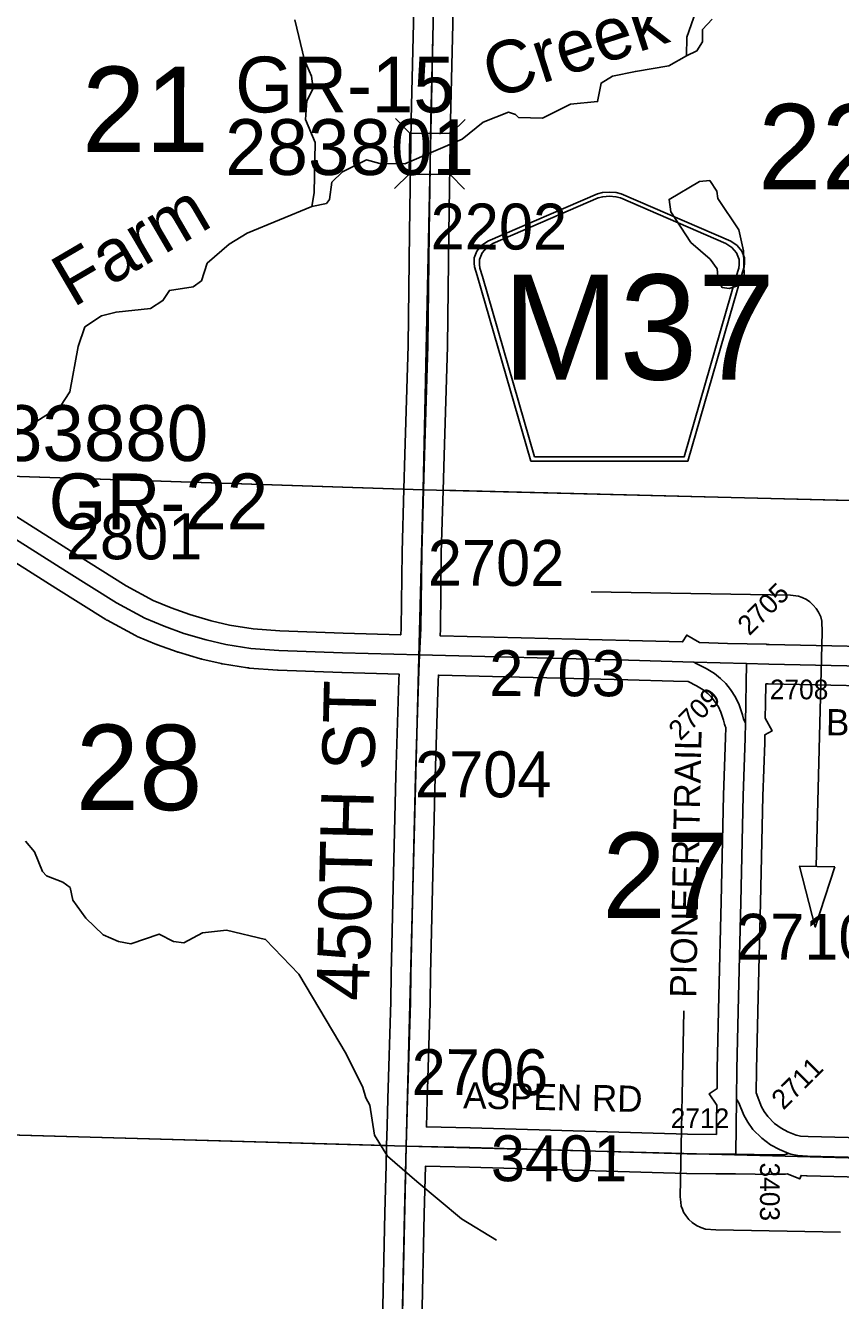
# Model space of a CAD drawing. Extents: x -132.8 to -73.3, y -60 to -26.
# Drawn here: x -95.838 to -94.595, y -56.182 to -54.239 of the extents above; entities that cross this region are included whole.
import ezdxf

# ---------------------------------------------------------------- set-up
doc = ezdxf.new("R2010")
doc.units = 0
for name, color, linetype in [('tdCoDirctArrow', 7, 'Continuous'), ('tdCoHydroRiver', 7, 'Continuous'), ('tdCoHydroTxtLg', 7, 'Continuous'), ('tdCoSecRdNmbr', 7, 'Continuous'), ('tdCoSecRdTxt', 7, 'Continuous'), ('tdCoSecRteBand', 7, 'Continuous'), ('tdCoSecRteCL', 7, 'Continuous'), ('tdCoSectLine', 7, 'Continuous'), ('tdCoSectLinePart', 7, 'Continuous'), ('tdCoSectNmbr', 7, 'Continuous'), ('tdCoShieldCoRte', 7, 'Continuous'), ('tdCoStrucSec', 7, 'Continuous'), ('tdCoStrucSecCoName', 7, 'Continuous'), ('tdCoStrucSecFHWANum', 7, 'Continuous'), ('tdCoSurfGravel', 7, 'Continuous')]:
    doc.layers.add(name, color=color, linetype=linetype)

msp = doc.modelspace()

# ---------------------------------------------------------------- linework, layer by layer
at = {"layer": 'tdCoDirctArrow'}
for points in [[(-94.9751, -55.1015), (-94.6709, -55.1066), (-94.6592, -55.1084), (-94.6532, -55.1105), (-94.6466, -55.1133), (-94.6415, -55.1169), (-94.6364, -55.1219), (-94.6319, -55.1271), (-94.6283, -55.1329), (-94.6251, -55.1398), (-94.6235, -55.1464), (-94.6229, -55.163), (-94.6318, -55.5201)], [(-94.8336, -55.74), (-94.8394, -56.0236), (-94.8386, -56.0321), (-94.8377, -56.0379), (-94.8359, -56.0425), (-94.8341, -56.0472), (-94.8307, -56.0523), (-94.8262, -56.0581), (-94.8212, -56.0629), (-94.8145, -56.0674), (-94.8079, -56.0705), (-94.8006, -56.0729), (-94.7848, -56.0738), (-94.5949, -56.0777)]]:
    msp.add_lwpolyline(points, dxfattribs=at)
msp.add_lwpolyline([(-94.6037, -55.5209), (-94.6334, -55.6126), (-94.6576, -55.52)], close=True, dxfattribs=at)
at = {"layer": 'tdCoHydroRiver'}
for points in [[(-95.4268, -54.2298), (-95.4123, -54.2916), (-95.4017, -54.3155), (-95.399, -54.3345), (-95.4088, -54.3532), (-95.411, -54.3816), (-95.3959, -54.4166), (-95.3975, -54.4938), (-95.4011, -54.5143)], [(-94.8298, -54.2849), (-94.8292, -54.2565), (-94.8157, -54.2173)], [(-94.7907, -54.2289), (-94.8053, -54.2444), (-94.8056, -54.2633), (-94.8138, -54.2773), (-94.8298, -54.2849)], [(-94.8298, -54.2849), (-94.8569, -54.3001), (-94.9076, -54.3085), (-94.9425, -54.3156), (-94.96, -54.3263), (-94.9654, -54.3546), (-95.0065, -54.3585), (-95.0495, -54.3797), (-95.0858, -54.3789), (-95.0904, -54.3741), (-95.1014, -54.3707), (-95.1396, -54.3857), (-95.1717, -54.4118), (-95.2593, -54.4494), (-95.2972, -54.4486), (-95.3176, -54.4435), (-95.3543, -54.4616), (-95.3704, -54.4771), (-95.3741, -54.5038), (-95.3789, -54.51), (-95.4011, -54.5143)], [(-94.7645, -54.6396), (-94.7755, -54.6378), (-94.7816, -54.6266), (-94.7828, -54.6092), (-94.7936, -54.5948), (-94.823, -54.569), (-94.8536, -54.5226), (-94.8564, -54.5036), (-94.8101, -54.4762), (-94.7943, -54.4749), (-94.7835, -54.4909), (-94.7822, -54.502), (-94.75, -54.55), (-94.7428, -54.5817), (-94.742, -54.6211), (-94.7518, -54.6351), (-94.7645, -54.6396)], [(-95.4011, -54.5143), (-95.4998, -54.5548), (-95.527, -54.5716), (-95.5607, -54.6009), (-95.5692, -54.6275), (-95.582, -54.6367), (-95.6184, -54.6423), (-95.6282, -54.6578), (-95.6474, -54.67), (-95.6996, -54.6753), (-95.7218, -54.6811), (-95.7474, -54.6979), (-95.7575, -54.7277), (-95.77, -54.7968), (-95.7846, -54.8186), (-95.8278, -54.8461), (-95.8934, -54.8889)], [(-95.1197, -56.0899), (-95.1727, -56.0572), (-95.241, -56.0006), (-95.2859, -55.9618), (-95.3058, -55.9298), (-95.3127, -55.8839), (-95.3188, -55.8727), (-95.3232, -55.8569), (-95.349, -55.8059), (-95.4207, -55.6845), (-95.4716, -55.6313), (-95.5313, -55.6175), (-95.5677, -55.6214), (-95.5964, -55.6366), (-95.6122, -55.6347), (-95.634, -55.6232), (-95.677, -55.6381), (-95.6958, -55.6345), (-95.7193, -55.6246), (-95.7456, -55.5988), (-95.7655, -55.5715), (-95.7699, -55.5525), (-95.7808, -55.5444), (-95.8058, -55.5344), (-95.812, -55.528), (-95.824, -55.4978), (-95.8378, -55.4817)]]:
    msp.add_lwpolyline(points, dxfattribs=at)
at = {"layer": 'tdCoSecRteBand'}
for points in [[(-95.9098, -54.9502), (-95.7594, -55.0454), (-95.6841, -55.0927), (-95.6431, -55.1147), (-95.6156, -55.1262), (-95.5871, -55.1364), (-95.5548, -55.1458), (-95.5267, -55.1523), (-95.4907, -55.1581), (-95.4497, -55.1612), (-95.3532, -55.1648), (-95.266, -55.167), (-95.2655, -55.167), (-95.2651, -55.1568), (-95.2636, -55.0413), (-95.2636, -55.0411), (-95.2636, -55.0408), (-95.2609, -54.9453), (-95.2594, -54.8924), (-95.2594, -54.8923), (-95.2594, -54.8923), (-95.2543, -54.7261), (-95.2521, -54.554), (-95.2498, -54.3824), (-95.2498, -54.3822), (-95.2498, -54.382), (-95.2456, -54.2136)], [(-95.1857, -54.2151), (-95.1898, -54.3833), (-95.1921, -54.5548), (-95.1943, -54.7271), (-95.1943, -54.7274), (-95.1943, -54.7277), (-95.1995, -54.8941), (-95.201, -54.947), (-95.2037, -55.0423), (-95.2051, -55.158), (-95.2051, -55.1584), (-95.2051, -55.1588), (-95.2055, -55.1685), (-94.9174, -55.1757), (-94.9174, -55.1757), (-94.9173, -55.1757), (-94.8356, -55.1781), (-94.8293, -55.1675), (-94.8101, -55.1789), (-94.7672, -55.1802), (-94.7374, -55.1811), (-94.7076, -55.1816), (-94.7076, -55.182), (-94.7073, -55.182), (-94.7036, -55.1821), (-94.4655, -55.187)], [(-95.2935, -56.2149), (-95.29, -56.0482), (-95.29, -56.0481), (-95.29, -56.048), (-95.288, -55.9756), (-95.2871, -55.9457), (-95.2864, -55.9158), (-95.2863, -55.9158), (-95.2863, -55.9156), (-95.2851, -55.8746), (-95.2809, -55.726), (-95.28, -55.6837), (-95.2772, -55.5523), (-95.2772, -55.5522), (-95.2772, -55.5521), (-95.2728, -55.3822), (-95.2728, -55.3821), (-95.2728, -55.3821), (-95.2683, -55.2356), (-95.2683, -55.2354), (-95.2683, -55.2353), (-95.268, -55.227), (-95.3549, -55.2248), (-95.3551, -55.2248), (-95.3553, -55.2248), (-95.4525, -55.2211), (-95.453, -55.2211), (-95.4536, -55.221), (-95.4965, -55.2178), (-95.4978, -55.2177), (-95.499, -55.2175), (-95.5373, -55.2114), (-95.5383, -55.2112), (-95.5392, -55.211), (-95.5691, -55.2041), (-95.5699, -55.2039), (-95.5707, -55.2037), (-95.6047, -55.1938), (-95.6056, -55.1935), (-95.6065, -55.1932), (-95.6366, -55.1824), (-95.6373, -55.1821), (-95.638, -55.1818), (-95.6676, -55.1695), (-95.6689, -55.1689), (-95.6702, -55.1682), (-95.7134, -55.145), (-95.7143, -55.1446), (-95.7151, -55.144), (-95.7913, -55.0962), (-95.7914, -55.0962), (-95.7914, -55.0961), (-95.9418, -55.001)], [(-94.7841, -55.9285), (-94.7838, -55.9046), (-94.7835, -55.8839), (-94.795, -55.8667), (-94.7832, -55.8588), (-94.783, -55.8446), (-94.7829, -55.8289), (-94.7829, -55.8287), (-94.7828, -55.8286), (-94.7804, -55.7181), (-94.7804, -55.7181), (-94.7804, -55.718), (-94.7769, -55.5738), (-94.7735, -55.4118), (-94.7735, -55.4116), (-94.7735, -55.4114), (-94.7703, -55.3239), (-94.77, -55.3083), (-94.7709, -55.3065), (-94.7718, -55.3031), (-94.7733, -55.2972), (-94.7772, -55.2851), (-94.781, -55.2769), (-94.7869, -55.2682), (-94.792, -55.2615), (-94.7974, -55.2564), (-94.8043, -55.2509), (-94.8145, -55.2447), (-94.8272, -55.2384), (-94.8273, -55.2384), (-94.8497, -55.2377), (-94.919, -55.2357), (-95.208, -55.2285), (-95.208, -55.2289), (-95.2083, -55.2376), (-95.2128, -55.3838), (-95.2172, -55.5536), (-95.22, -55.685), (-95.2209, -55.7274), (-95.2209, -55.7275), (-95.2209, -55.7276), (-95.2251, -55.8763), (-95.2251, -55.8763), (-95.2251, -55.8763), (-95.2263, -55.9171), (-95.1593, -55.9186), (-95.1592, -55.9186), (-95.1592, -55.9186), (-94.8282, -55.928), (-94.7841, -55.9285)], [(-94.4669, -55.247), (-94.705, -55.2421), (-94.7051, -55.2421), (-94.7053, -55.2421), (-94.7087, -55.242), (-94.7093, -55.2717), (-94.7097, -55.294), (-94.6993, -55.3137), (-94.7102, -55.3194), (-94.7104, -55.3317), (-94.7105, -55.3317), (-94.7135, -55.4133), (-94.7169, -55.5751), (-94.7169, -55.5752), (-94.7169, -55.5752), (-94.7204, -55.7195), (-94.7229, -55.8298), (-94.7233, -55.8661), (-94.7231, -55.8664), (-94.7219, -55.8695), (-94.7154, -55.8865), (-94.7112, -55.8937), (-94.7055, -55.9015), (-94.6955, -55.9118), (-94.6855, -55.919), (-94.6752, -55.9246), (-94.6626, -55.9297), (-94.6621, -55.9299), (-94.6561, -55.9311), (-94.644, -55.9317), (-94.4606, -55.9364)], [(-94.4622, -55.9963), (-94.6459, -55.9917), (-94.6462, -55.9917), (-94.6466, -55.9916), (-94.6549, -55.9912), (-94.657, -55.9965), (-94.6761, -55.9889), (-94.6786, -55.989), (-94.6971, -55.9894), (-94.6976, -55.9895), (-94.6982, -55.9895), (-94.7248, -55.9892), (-94.7248, -55.9892), (-94.7248, -55.9892), (-94.7548, -55.9888), (-94.7848, -55.9885), (-94.8292, -55.988), (-94.8294, -55.988), (-94.8297, -55.988), (-95.1608, -55.9786), (-95.228, -55.9771), (-95.23, -56.0496), (-95.2335, -56.2161)]]:
    msp.add_lwpolyline(points, dxfattribs=at)
at = {"layer": 'tdCoSecRteCL'}
for p, q in [((-94.8188, -55.2087), (-94.7381, -55.2111)), ((-94.7398, -55.3011), (-94.7381, -55.2111)), ((-94.7534, -55.875), (-94.7545, -55.9588))]:
    msp.add_line(p, q, dxfattribs=at)
for points in [[(-95.2368, -55.1977), (-95.2351, -55.1576), (-95.2336, -55.0417), (-95.2309, -54.9461), (-95.2295, -54.8932), (-95.2243, -54.7268), (-95.2221, -54.5544), (-95.2198, -54.3827), (-95.2156, -54.2143), (-95.2115, -54.0466), (-95.2095, -53.946)], [(-96.232, -54.9133), (-96.1113, -54.9166), (-96.0595, -54.9186), (-96.0388, -54.9199), (-96.0232, -54.9231), (-96.007, -54.9285), (-95.9813, -54.9411), (-95.9258, -54.9756), (-95.7754, -55.0708), (-95.6992, -55.1186), (-95.656, -55.1418), (-95.6264, -55.1541), (-95.5964, -55.165), (-95.5623, -55.1748), (-95.5325, -55.1817), (-95.4943, -55.1879), (-95.4513, -55.1911), (-95.3542, -55.1948), (-95.2368, -55.1977)], [(-95.2571, -55.9464), (-95.2551, -55.8755), (-95.2509, -55.7268), (-95.25, -55.6844), (-95.2472, -55.5529), (-95.2428, -55.383), (-95.2383, -55.2365), (-95.2368, -55.1977)], [(-95.2368, -55.1977), (-94.9182, -55.2057), (-94.8188, -55.2087)], [(-94.8188, -55.2087), (-94.814, -55.2115), (-94.8, -55.2184), (-94.7871, -55.2263), (-94.7778, -55.2337), (-94.7696, -55.2413), (-94.7625, -55.2507), (-94.7548, -55.2621), (-94.7492, -55.2741), (-94.7445, -55.2889), (-94.7427, -55.2956), (-94.7398, -55.3011)], [(-94.7381, -55.2111), (-94.7044, -55.2121), (-94.4662, -55.217), (-94.3281, -55.221), (-94.2792, -55.2205), (-94.2563, -55.2187), (-94.2517, -55.2173), (-94.2469, -55.2158), (-94.242, -55.2121), (-94.2388, -55.2072)], [(-94.7398, -55.3011), (-94.7403, -55.3247), (-94.7435, -55.4125), (-94.7469, -55.5745), (-94.7504, -55.7188), (-94.7529, -55.8292), (-94.7534, -55.875)], [(-94.7534, -55.875), (-94.7499, -55.8803), (-94.7425, -55.8995), (-94.7363, -55.9101), (-94.7284, -55.921), (-94.7151, -55.9345), (-94.7016, -55.9444), (-94.688, -55.9518), (-94.6737, -55.9575)], [(-95.2788, -56.9433), (-95.2781, -56.9106), (-95.2771, -56.8691), (-95.2726, -56.71), (-95.2711, -56.547), (-95.2667, -56.3815), (-95.2635, -56.2155), (-95.26, -56.0488), (-95.2571, -55.9464)], [(-95.2571, -55.9464), (-95.16, -55.9486), (-94.8288, -55.958), (-94.7545, -55.9588)], [(-94.7545, -55.9588), (-94.6979, -55.9595), (-94.6794, -55.959), (-94.674, -55.9576), (-94.6737, -55.9575)], [(-94.6737, -55.9575), (-94.6707, -55.9587), (-94.6599, -55.9609), (-94.6451, -55.9617), (-94.4614, -55.9664), (-94.2555, -55.9727), (-94.1716, -55.9752), (-93.9938, -55.9819), (-93.6821, -55.9883), (-93.2534, -56.0024)]]:
    msp.add_lwpolyline(points, dxfattribs=at)
at = {"layer": 'tdCoSectLine'}
for points in [[(-95.2313, -54.9461), (-95.2099, -53.9488)], [(-96.2324, -54.9133), (-95.2313, -54.9461)], [(-95.2575, -55.9464), (-95.2313, -54.9461)], [(-95.2313, -54.9461), (-94.2308, -54.9713)], [(-96.2572, -55.9182), (-95.2575, -55.9464)], [(-95.279, -56.9433), (-95.2575, -55.9464)], [(-95.2575, -55.9464), (-94.2559, -55.9727)]]:
    msp.add_lwpolyline(points, dxfattribs=at)
at = {"layer": 'tdCoSectLinePart'}
for points in [[(-95.9552, -54.9224), (-95.2612, -54.9451)], [(-95.2012, -54.9469), (-94.2612, -54.9705)], [(-96.2271, -55.9191), (-95.2876, -55.9456)]]:
    msp.add_lwpolyline(points, dxfattribs=at)
at = {"layer": 'tdCoShieldCoRte'}
for points in [[(-95.0672, -54.9025), (-95.1491, -54.6196), (-95.153, -54.6064), (-95.1537, -54.6005), (-95.1537, -54.5927), (-95.1495, -54.5824), (-95.1422, -54.5739), (-95.1327, -54.5672), (-94.9654, -54.4949), (-94.9579, -54.4932), (-94.9474, -54.4923), (-94.937, -54.4932), (-94.9295, -54.4949), (-94.7622, -54.5672), (-94.7526, -54.5739), (-94.7454, -54.5824), (-94.7411, -54.5927), (-94.7411, -54.6005), (-94.7419, -54.6064), (-94.7457, -54.6196), (-94.8277, -54.9025)], [(-95.0613, -54.8961), (-95.1411, -54.6209), (-95.1448, -54.6082), (-95.1455, -54.6026), (-95.1455, -54.5951), (-95.1414, -54.5852), (-95.1344, -54.577), (-95.1252, -54.5706), (-94.9647, -54.5012), (-94.9574, -54.4996), (-94.9474, -54.4987), (-94.9374, -54.4996), (-94.9302, -54.5012), (-94.7696, -54.5706), (-94.7604, -54.577), (-94.7535, -54.5852), (-94.7494, -54.5951), (-94.7494, -54.6026), (-94.7501, -54.6082), (-94.7538, -54.6209), (-94.8335, -54.8961)]]:
    msp.add_lwpolyline(points, close=True, dxfattribs=at)
at = {"layer": 'tdCoStrucSec'}
for points in [[(-95.2736, -54.3801), (-95.2518, -54.4025), (-95.1892, -54.4033)], [(-95.1673, -54.3819), (-95.1892, -54.4033), (-95.19, -54.4658)], [(-95.275, -54.4868), (-95.2526, -54.465), (-95.2518, -54.4025)], [(-95.1682, -54.4882), (-95.19, -54.4658), (-95.2526, -54.465)]]:
    msp.add_lwpolyline(points, dxfattribs=at)
at = {"layer": 'tdCoSurfGravel'}
for p, q in [((-94.7398, -55.3011), (-94.7381, -55.2111)), ((-94.7534, -55.875), (-94.7545, -55.9588))]:
    msp.add_line(p, q, dxfattribs=at)
for points in [[(-95.2309, -54.9461), (-95.2295, -54.8932), (-95.2243, -54.7268), (-95.2221, -54.5544), (-95.2198, -54.3827), (-95.2156, -54.2143), (-95.2115, -54.0466), (-95.2095, -53.946)], [(-96.232, -54.9133), (-96.1113, -54.9166), (-96.0595, -54.9186), (-96.0388, -54.9199), (-96.0232, -54.9231), (-96.007, -54.9285), (-95.9813, -54.9411), (-95.9258, -54.9756), (-95.7754, -55.0708), (-95.6992, -55.1186), (-95.656, -55.1418), (-95.6264, -55.1541), (-95.5964, -55.165), (-95.5623, -55.1748), (-95.5325, -55.1817), (-95.4943, -55.1879), (-95.4513, -55.1911), (-95.3542, -55.1948), (-95.2368, -55.1977), (-94.9182, -55.2057), (-94.8188, -55.2087), (-94.8188, -55.2087)], [(-95.25, -55.6844), (-95.2472, -55.5529), (-95.2428, -55.383), (-95.2383, -55.2365), (-95.2368, -55.1977), (-95.2351, -55.1576), (-95.2336, -55.0417), (-95.2309, -54.9461)], [(-94.8188, -55.2087), (-94.7381, -55.2111), (-94.7044, -55.2121), (-94.4662, -55.217), (-94.3281, -55.221), (-94.2792, -55.2205), (-94.2563, -55.2187), (-94.2517, -55.2173), (-94.2469, -55.2158), (-94.242, -55.2121), (-94.2388, -55.2072)], [(-94.8188, -55.2087), (-94.814, -55.2115), (-94.8, -55.2184), (-94.7871, -55.2263), (-94.7778, -55.2337), (-94.7696, -55.2413), (-94.7625, -55.2507), (-94.7548, -55.2621), (-94.7492, -55.2741), (-94.7445, -55.2889), (-94.7427, -55.2956), (-94.7398, -55.3011)], [(-94.7398, -55.3011), (-94.7403, -55.3247), (-94.7435, -55.4125), (-94.7469, -55.5745), (-94.7504, -55.7188), (-94.7529, -55.8292), (-94.7534, -55.875)], [(-95.2571, -55.9464), (-95.2551, -55.8755), (-95.2509, -55.7268), (-95.25, -55.6844)], [(-94.7534, -55.875), (-94.7499, -55.8803), (-94.7425, -55.8995), (-94.7363, -55.9101), (-94.7284, -55.921), (-94.7151, -55.9345), (-94.7016, -55.9444), (-94.688, -55.9518), (-94.6737, -55.9575)], [(-95.2788, -56.9433), (-95.2781, -56.9106), (-95.2771, -56.8691), (-95.2726, -56.71), (-95.2711, -56.547), (-95.2667, -56.3815), (-95.2635, -56.2155), (-95.26, -56.0488), (-95.2571, -55.9464)], [(-95.2571, -55.9464), (-95.16, -55.9486), (-94.8288, -55.958), (-94.7545, -55.9588), (-94.6979, -55.9595), (-94.6794, -55.959), (-94.6737, -55.9575)], [(-94.6737, -55.9575), (-94.6707, -55.9587), (-94.6599, -55.9609), (-94.6451, -55.9617), (-94.4614, -55.9664), (-94.2555, -55.9727), (-94.1716, -55.9752), (-93.9938, -55.9819), (-93.6821, -55.9883), (-93.2534, -56.0024), (-93.2111, -56.0038), (-92.7539, -56.0144), (-92.2804, -56.0275), (-92.2514, -56.028)]]:
    msp.add_lwpolyline(points, dxfattribs=at)

# ---------------------------------------------------------------- texts
at = {"layer": 'tdCoHydroTxtLg'}
for s, rotation, p in [('Creek', 17.9557, (-95.1242, -54.3511)), ('Farm', 30.3481, (-95.7654, -54.6692))]:
    msp.add_text(s, height=0.08, rotation=rotation, dxfattribs=at).set_placement(p)
at = {"layer": 'tdCoSecRdNmbr'}
for s, height, rotation, p in [('2202', 0.07, 359.9281, (-95.22, -54.5798)), ('2801', 0.07, 359.9274, (-95.7764, -55.052)), ('2702', 0.07, 359.9281, (-95.2243, -55.0924)), ('2705', 0.03, 44.9284, (-94.7338, -55.1697)), ('2703', 0.07, 359.9282, (-95.1306, -55.2606)), ('2708', 0.03, 359.9284, (-94.7027, -55.2654)), ('2709', 0.03, 44.9284, (-94.839, -55.3295)), ('2704', 0.07, 359.9281, (-95.2439, -55.4146)), ('2710', 0.07, 359.9285, (-94.7542, -55.6623)), ('2706', 0.07, 359.9281, (-95.249, -55.8686)), ('2711', 0.03, 44.9284, (-94.682, -55.8925)), ('2712', 0.03, 359.9284, (-94.8539, -55.9189)), ('3401', 0.07, 359.9282, (-95.1281, -55.9999)), ('3403', 0.03, 269.9284, (-94.7176, -55.9714))]:
    msp.add_text(s, height=height, rotation=rotation, dxfattribs=at).set_placement(p)
at = {"layer": 'tdCoSecRdTxt'}
for s, height, rotation, p in [('450TH ST', 0.08, 88.6315, (-95.3142, -55.7255)), ('BASSWOOD', 0.04, 359.1701, (-94.6173, -55.3202)), ('PIONEER TRAIL', 0.04, 88.811, (-94.8151, -55.7207)), ('ASPEN RD', 0.04, 358.802, (-95.1706, -55.8889))]:
    msp.add_text(s, height=height, rotation=rotation, dxfattribs=at).set_placement(p)
at = {"layer": 'tdCoSectNmbr'}
for s, rotation, p in [('21', 359.9277, (-95.7517, -54.4312)), ('22', 359.9284, (-94.7206, -54.4881)), ('28', 359.9277, (-95.7613, -55.4341)), ('27', 359.9283, (-94.9582, -55.5985))]:
    msp.add_text(s, height=0.13, rotation=rotation, dxfattribs=at).set_placement(p)
at = {"layer": 'tdCoShieldCoRte'}
msp.add_text('M37', height=0.16, dxfattribs=at).set_placement((-95.1104, -54.7782))
at = {"layer": 'tdCoStrucSecCoName'}
for s, p in [('GR-15', (-95.518, -54.371)), ('GR-22', (-95.8025, -55.0063))]:
    msp.add_text(s, height=0.085, dxfattribs=at).set_placement(p)
at = {"layer": 'tdCoStrucSecFHWANum'}
for s, p in [('283801', (-95.5334, -54.4663)), ('283880', (-95.9384, -54.9023))]:
    msp.add_text(s, height=0.085, dxfattribs=at).set_placement(p)

doc.saveas('drawing.dxf')
